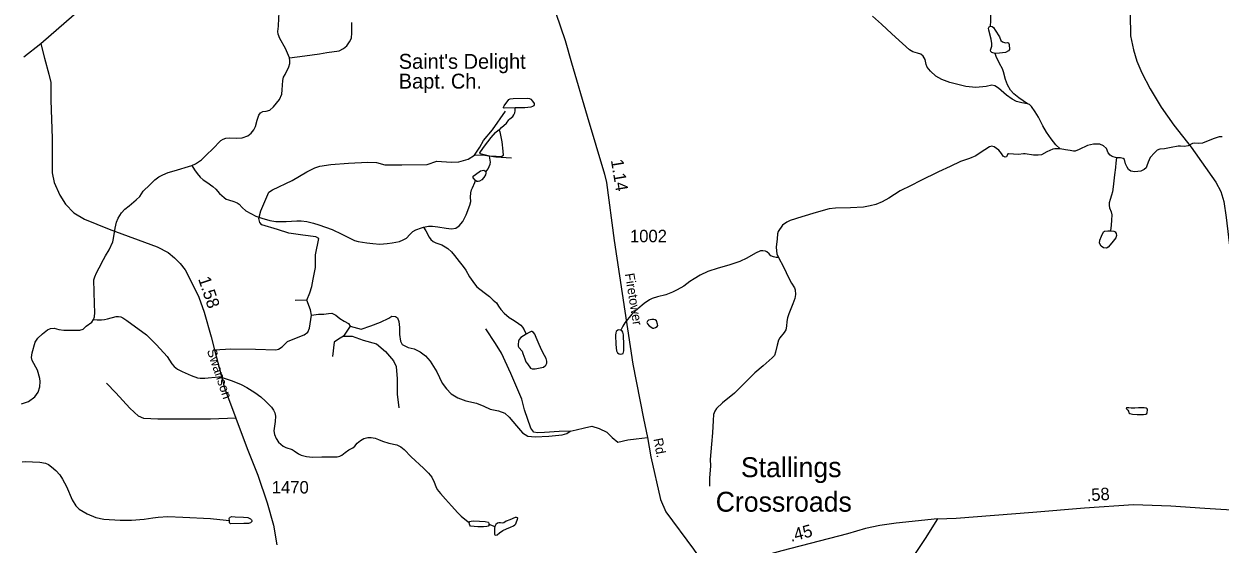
# Model space of a CAD drawing. Extents: x 2126262 to 2293712, y 749403 to 919119.
# Drawn here: x 2239880 to 2251899, y 854397 to 859625 of the extents above; entities that cross this region are included whole.
import ezdxf

# ---------------------------------------------------------------- set-up
doc = ezdxf.new("R2010")
doc.units = 0
for name, color, linetype in [('Exist Civil Demographics Community Label', 7, 'Continuous'), ('Exist Cultural Church with Cemetery Label', 7, 'Continuous'), ('Exist Hydrographic Creek Single Shore', 7, 'Continuous'), ('Exist Hydrographic Misc Water Feature', 7, 'Continuous'), ('Exist Road Non-System Type 51', 7, 'Continuous'), ('Exist Road Primary NC Attributed', 7, 'Continuous'), ('Exist Road Primary NC Service Mileage Hundredths English Label', 7, 'Continuous'), ('Exist Road Secondary Mileage Hundredths English Label', 7, 'Continuous'), ('Exist Road Secondary Type 41 Attributed', 7, 'Continuous'), ('Exist Road Secondary Type 51 Attributed', 7, 'Continuous'), ('Exist Road Secondary Type 51 Label', 7, 'Continuous'), ('Exist Road Secondary Type 51 Number Label', 7, 'Continuous')]:
    doc.layers.add(name, color=color, linetype=linetype)

msp = doc.modelspace()

# ---------------------------------------------------------------- linework, layer by layer
at = {"layer": 'Exist Hydrographic Creek Single Shore'}
for points in [[(2242547, 859284), (2242507, 859378), (2242451, 859477), (2242435, 859521), (2242431, 859549), (2242438, 859603), (2242442, 859683), (2242443, 859738), (2242435, 859857)], [(2241566, 858202), (2241603, 858220), (2241663, 858259), (2241717, 858313), (2241776, 858367), (2241859, 858452), (2241882, 858468), (2241909, 858477), (2241947, 858481), (2242019, 858477), (2242074, 858481), (2242128, 858501), (2242164, 858528), (2242190, 858562), (2242205, 858593), (2242223, 858657), (2242241, 858708), (2242256, 858731), (2242280, 858744), (2242315, 858747), (2242351, 858759), (2242388, 858793), (2242448, 858867), (2242470, 858919), (2242475, 858964), (2242480, 859055), (2242489, 859090), (2242503, 859118), (2242541, 859195), (2242551, 859229), (2242552, 859254), (2242547, 859284)], [(2251921, 858489), (2251889, 858491), (2251829, 858470), (2251721, 858427), (2251686, 858422), (2251642, 858428), (2251623, 858422), (2251578, 858400), (2251540, 858392), (2251500, 858398), (2251477, 858396), (2251408, 858384), (2251342, 858370), (2251294, 858366), (2251268, 858357), (2251239, 858330), (2251198, 858281), (2251175, 858237), (2251162, 858199), (2251155, 858179), (2251136, 858161), (2251102, 858146), (2251041, 858140), (2251003, 858146), (2250979, 858162), (2250965, 858184), (2250949, 858218), (2250940, 858262), (2250925, 858274), (2250898, 858278), (2250858, 858280)], [(2250291, 858370), (2250238, 858369), (2250217, 858366), (2250158, 858339), (2250103, 858311), (2250070, 858306), (2250025, 858306), (2249940, 858321), (2249922, 858320), (2249874, 858313), (2249774, 858320), (2249765, 858318), (2249752, 858288), (2249740, 858285), (2249719, 858295), (2249704, 858322), (2249677, 858357), (2249630, 858389), (2249606, 858395), (2249581, 858389), (2249488, 858328), (2249446, 858299), (2249381, 858271), (2249291, 858241), (2249186, 858191), (2249071, 858140), (2248886, 858047), (2248795, 858001), (2248686, 857946), (2248570, 857873), (2248503, 857836), (2248439, 857811), (2248383, 857796), (2248315, 857785), (2248184, 857778), (2248036, 857775), (2247971, 857766), (2247840, 857731), (2247696, 857687), (2247580, 857651), (2247544, 857634), (2247503, 857602), (2247457, 857539), (2247453, 857516), (2247449, 857465), (2247440, 857382), (2247442, 857344), (2247446, 857316), (2247461, 857278)], [(2250858, 858280), (2250814, 858292), (2250795, 858306), (2250776, 858329), (2250756, 858372), (2250728, 858399), (2250691, 858417), (2250627, 858418), (2250566, 858404), (2250484, 858362), (2250444, 858347), (2250426, 858345), (2250393, 858353), (2250347, 858359), (2250291, 858370)], [(2240578, 856653), (2240588, 856681), (2240591, 856726), (2240590, 856811), (2240586, 856932), (2240583, 857053), (2240591, 857083), (2240610, 857124), (2240636, 857174), (2240678, 857259), (2240699, 857295), (2240737, 857355), (2240772, 857434), (2240778, 857470), (2240795, 857572), (2240810, 857632), (2240828, 857672), (2240861, 857725), (2240894, 857763), (2240938, 857796), (2241006, 857857), (2241043, 857891), (2241079, 857944), (2241146, 858008), (2241194, 858058), (2241235, 858089), (2241274, 858110), (2241329, 858132), (2241389, 858149), (2241566, 858202)], [(2247461, 857278), (2247512, 857183), (2247564, 857069), (2247592, 857018), (2247622, 856974), (2247628, 856951), (2247632, 856906), (2247627, 856866), (2247606, 856811), (2247565, 856712), (2247553, 856670), (2247546, 856634), (2247542, 856586), (2247536, 856552), (2247520, 856524), (2247474, 856471), (2247461, 856446), (2247448, 856395), (2247431, 856327), (2247420, 856294), (2247398, 856268), (2247308, 856190), (2247224, 856119), (2247103, 855997), (2247021, 855915), (2246898, 855818), (2246838, 855759), (2246821, 855733), (2246810, 855699), (2246804, 855640), (2246797, 855515), (2246787, 855403), (2246776, 855248), (2246777, 855185), (2246770, 855060), (2246768, 854979)], [(2239854, 855807), (2239926, 855832), (2239990, 855878), (2240024, 855925), (2240040, 855978), (2240044, 856031), (2240040, 856060), (2240016, 856144), (2239962, 856242), (2239956, 856271), (2239963, 856320), (2239994, 856426), (2240018, 856468), (2240067, 856510), (2240116, 856552), (2240148, 856563), (2240184, 856566), (2240232, 856553), (2240279, 856548), (2240440, 856547), (2240476, 856559), (2240506, 856586), (2240562, 856629), (2240578, 856653)]]:
    msp.add_lwpolyline(points, dxfattribs=at)
at = {"layer": 'Exist Hydrographic Misc Water Feature'}
msp.add_line((2244552, 854596), (2244610, 854575), dxfattribs=at)
for points in [[(2249592, 859603), (2249594, 859655), (2249594, 859729), (2249590, 859798), (2249574, 859875), (2249546, 859953), (2249513, 860022), (2249461, 860108), (2249381, 860217), (2249318, 860298), (2249217, 860391), (2249171, 860446), (2249128, 860492), (2249084, 860539)], [(2242547, 859284), (2242703, 859305), (2242851, 859325), (2242924, 859337), (2243046, 859356), (2243092, 859379), (2243125, 859406), (2243152, 859444), (2243171, 859481), (2243175, 859535), (2243176, 859640)], [(2249964, 858821), (2249906, 858832), (2249854, 858844), (2249809, 858869), (2249752, 858910), (2249674, 858981), (2249634, 859004), (2249604, 859009), (2249547, 858997), (2249446, 858987), (2249344, 858995), (2249249, 859019), (2249182, 859038), (2249103, 859065), (2249044, 859101), (2248989, 859151), (2248955, 859191), (2248946, 859219), (2248935, 859268), (2248914, 859301), (2248891, 859320), (2248860, 859331), (2248813, 859344), (2248778, 859364), (2248708, 859428), (2248599, 859524), (2248497, 859622), (2248405, 859702)], [(2249640, 859329), (2249605, 859338), (2249594, 859349), (2249591, 859363), (2249605, 859403), (2249607, 859429), (2249598, 859473), (2249574, 859563), (2249573, 859581), (2249578, 859596), (2249592, 859603)], [(2249592, 859603), (2249610, 859600), (2249621, 859590), (2249640, 859561), (2249683, 859496), (2249697, 859460), (2249713, 859446), (2249742, 859435), (2249764, 859440), (2249774, 859436), (2249780, 859420), (2249783, 859369), (2249774, 859354), (2249743, 859339), (2249681, 859331), (2249640, 859329)], [(2249964, 858821), (2249877, 858882), (2249826, 858921), (2249793, 858960), (2249764, 859013), (2249744, 859065), (2249723, 859143), (2249712, 859175), (2249684, 859227), (2249648, 859299), (2249641, 859317), (2249640, 859329)], [(2244654, 858558), (2244679, 858583), (2244727, 858629), (2244752, 858660), (2244763, 858671), (2244791, 858695), (2244803, 858710), (2244813, 858731), (2244816, 858752), (2244817, 858782)], [(2250291, 858370), (2250250, 858411), (2250202, 858469), (2250154, 858538), (2250119, 858601), (2250076, 858687), (2250042, 858743), (2250004, 858796), (2249983, 858814), (2249964, 858821)], [(2244559, 858296), (2244463, 858320), (2244461, 858329), (2244467, 858341), (2244508, 858396), (2244575, 858483), (2244619, 858534), (2244644, 858559), (2244650, 858562), (2244654, 858558)], [(2244654, 858558), (2244661, 858541), (2244681, 858441), (2244692, 858346), (2244695, 858303), (2244691, 858298), (2244679, 858291), (2244624, 858292), (2244559, 858296)], [(2241566, 858202), (2241593, 858158), (2241621, 858122), (2241649, 858086), (2241679, 858059), (2241719, 858035), (2241778, 857991), (2241807, 857965), (2241846, 857922), (2241892, 857880), (2241913, 857865), (2241935, 857856), (2241990, 857839), (2242023, 857828), (2242042, 857814), (2242072, 857779), (2242111, 857748), (2242160, 857719), (2242209, 857694), (2242270, 857672), (2242351, 857651), (2242412, 857641), (2242516, 857639), (2242622, 857645), (2242666, 857645), (2242723, 857640), (2242789, 857624), (2242842, 857606), (2242977, 857558), (2243075, 857511), (2243201, 857450), (2243238, 857438), (2243325, 857424), (2243384, 857417), (2243456, 857413), (2243530, 857418), (2243581, 857424), (2243652, 857438), (2243690, 857454), (2243724, 857473), (2243756, 857509), (2243786, 857538), (2243817, 857556), (2243875, 857576), (2243895, 857582)], [(2244520, 858138), (2244535, 858154), (2244546, 858170), (2244563, 858214), (2244567, 858236), (2244564, 858256), (2244559, 858296)], [(2250858, 858280), (2250850, 858230), (2250847, 858181), (2250839, 858107), (2250826, 857989), (2250817, 857936), (2250808, 857903), (2250795, 857859), (2250786, 857826), (2250785, 857801), (2250788, 857776), (2250806, 857737), (2250810, 857705), (2250808, 857652), (2250804, 857603), (2250797, 857544)], [(2244417, 858053), (2244395, 858077), (2244392, 858087), (2244395, 858095), (2244418, 858113), (2244467, 858147), (2244483, 858152), (2244501, 858154), (2244511, 858149), (2244520, 858138)], [(2244520, 858138), (2244521, 858124), (2244516, 858109), (2244500, 858083), (2244480, 858057), (2244457, 858045), (2244444, 858043), (2244430, 858043), (2244417, 858053)], [(2243895, 857582), (2243944, 857592), (2243985, 857592), (2244039, 857585), (2244122, 857573), (2244176, 857567), (2244219, 857571), (2244253, 857597), (2244290, 857640), (2244324, 857706), (2244361, 857802), (2244369, 857840), (2244368, 857884), (2244369, 857927), (2244376, 857958), (2244386, 857977), (2244410, 858030), (2244417, 858053)], [(2243895, 857582), (2243917, 857546), (2243951, 857481), (2243968, 857458), (2243991, 857439), (2244018, 857424), (2244078, 857404), (2244112, 857385), (2244138, 857367), (2244176, 857333), (2244206, 857297), (2244254, 857238), (2244294, 857188), (2244320, 857150), (2244358, 857084), (2244406, 857012), (2244431, 856984), (2244503, 856927), (2244558, 856885), (2244595, 856849), (2244628, 856821), (2244648, 856789), (2244671, 856754), (2244706, 856719), (2244757, 856675), (2244806, 856644), (2244850, 856615), (2244874, 856596), (2244889, 856577), (2244905, 856550), (2244925, 856508)], [(2247461, 857278), (2247437, 857278), (2247413, 857283), (2247385, 857296), (2247369, 857314), (2247345, 857334), (2247331, 857342), (2247306, 857345), (2247281, 857343), (2247230, 857322), (2247143, 857271), (2247072, 857237), (2246964, 857199), (2246857, 857171), (2246751, 857136), (2246673, 857099), (2246615, 857063), (2246570, 857037), (2246511, 856991), (2246444, 856953), (2246398, 856928), (2246329, 856904), (2246245, 856883), (2246194, 856867), (2246165, 856851), (2246111, 856815), (2246048, 856763), (2245988, 856708), (2245918, 856620), (2245897, 856587), (2245876, 856548)], [(2240578, 856653), (2240615, 856652), (2240658, 856651), (2240688, 856653), (2240721, 856662), (2240808, 856686), (2240829, 856686), (2240855, 856681), (2240875, 856671), (2240915, 856643), (2241110, 856499), (2241211, 856401), (2241318, 856282), (2241367, 856208), (2241388, 856183), (2241422, 856155), (2241468, 856132), (2241561, 856090), (2241625, 856067), (2241650, 856065), (2241699, 856065), (2241834, 856078), (2241856, 856077), (2241882, 856069), (2241973, 856039), (2242062, 856001), (2242118, 855970), (2242199, 855922), (2242260, 855877), (2242308, 855835), (2242367, 855773), (2242388, 855744), (2242400, 855716), (2242406, 855684), (2242403, 855628), (2242393, 855559), (2242392, 855534), (2242397, 855499), (2242413, 855457), (2242436, 855421), (2242486, 855380), (2242512, 855367), (2242575, 855349), (2242595, 855336), (2242637, 855303), (2242666, 855290), (2242720, 855277), (2242778, 855272), (2242872, 855274), (2243027, 855274), (2243054, 855280), (2243075, 855291), (2243108, 855319), (2243145, 855343), (2243186, 855365), (2243205, 855381), (2243228, 855411), (2243261, 855439), (2243295, 855459), (2243334, 855469), (2243370, 855469), (2243410, 855463), (2243441, 855449), (2243484, 855433), (2243547, 855413), (2243628, 855394), (2243666, 855376), (2243700, 855349), (2243771, 855273), (2243896, 855161), (2243946, 855109), (2243977, 855069), (2244003, 855020), (2244018, 854977), (2244032, 854947), (2244065, 854905), (2244116, 854849), (2244176, 854783), (2244239, 854712), (2244273, 854679), (2244309, 854648), (2244339, 854625), (2244355, 854613)], [(2239863, 855224), (2239893, 855226), (2240038, 855220), (2240096, 855210), (2240128, 855197), (2240155, 855175), (2240201, 855136), (2240240, 855094), (2240268, 855050), (2240307, 854975), (2240365, 854841), (2240402, 854782), (2240436, 854749), (2240515, 854700), (2240603, 854666), (2240683, 854648), (2240845, 854637), (2240962, 854639), (2241089, 854647), (2241175, 854662), (2241230, 854668), (2241326, 854673), (2241476, 854667), (2241755, 854653), (2241848, 854645), (2241944, 854634)], [(2244355, 854613), (2244360, 854624), (2244372, 854628), (2244401, 854630), (2244513, 854624), (2244544, 854619), (2244549, 854614), (2244552, 854607), (2244552, 854596)], [(2244552, 854596), (2244552, 854581), (2244545, 854576), (2244530, 854574), (2244497, 854572), (2244441, 854572), (2244366, 854579), (2244359, 854588), (2244356, 854599), (2244355, 854613)]]:
    msp.add_lwpolyline(points, dxfattribs=at)
for points in [[(2244817, 858782), (2244705, 858778), (2244699, 858783), (2244698, 858790), (2244705, 858803), (2244753, 858866), (2244764, 858873), (2244795, 858877), (2244935, 858879), (2244960, 858876), (2244973, 858868), (2244989, 858850), (2245005, 858824), (2245007, 858812), (2245003, 858803), (2244989, 858794), (2244974, 858788), (2244912, 858783)], [(2250797, 857544), (2250831, 857541), (2250846, 857534), (2250856, 857518), (2250858, 857498), (2250851, 857474), (2250811, 857425), (2250776, 857383), (2250756, 857373), (2250728, 857375), (2250704, 857393), (2250688, 857420), (2250690, 857453), (2250706, 857491), (2250728, 857537), (2250739, 857543), (2250771, 857546)], [(2246199, 856569), (2246208, 856569), (2246227, 856574), (2246243, 856584), (2246248, 856593), (2246247, 856608), (2246235, 856640), (2246224, 856650), (2246208, 856656), (2246189, 856655), (2246156, 856647), (2246145, 856638), (2246140, 856624), (2246145, 856610), (2246162, 856592)], [(2244925, 856508), (2244872, 856473), (2244857, 856455), (2244850, 856437), (2244846, 856402), (2244846, 856385), (2244851, 856373), (2244885, 856336), (2244894, 856313), (2244912, 856259), (2244922, 856230), (2244939, 856210), (2244971, 856166), (2244985, 856158), (2245017, 856159), (2245099, 856177), (2245124, 856194), (2245134, 856216), (2245133, 856237), (2245127, 856263), (2245111, 856294), (2245080, 856348), (2245046, 856425), (2245028, 856473), (2245013, 856506), (2245000, 856524), (2244984, 856534), (2244975, 856534), (2244958, 856525)], [(2245876, 856548), (2245859, 856550), (2245848, 856548), (2245832, 856534), (2245826, 856520), (2245825, 856497), (2245828, 856403), (2245834, 856339), (2245845, 856320), (2245862, 856310), (2245874, 856307), (2245890, 856308), (2245901, 856314), (2245909, 856338), (2245909, 856398), (2245904, 856502), (2245896, 856527), (2245890, 856537)], [(2251065, 855700), (2251128, 855701), (2251154, 855702), (2251162, 855709), (2251165, 855719), (2251168, 855747), (2251165, 855756), (2251155, 855764), (2251135, 855766), (2251079, 855766), (2251043, 855764), (2251004, 855764), (2250983, 855768), (2250958, 855766), (2250954, 855761), (2250957, 855755), (2250972, 855742), (2250979, 855732), (2250983, 855716), (2250993, 855709), (2251018, 855703)], [(2241944, 854634), (2241943, 854653), (2241945, 854662), (2241953, 854669), (2241968, 854674), (2242003, 854672), (2242087, 854669), (2242129, 854664), (2242156, 854652), (2242167, 854642), (2242171, 854634), (2242169, 854623), (2242156, 854612), (2242136, 854605), (2242089, 854603), (2241960, 854602), (2241951, 854605), (2241946, 854612)], [(2244610, 854575), (2244609, 854558), (2244607, 854524), (2244607, 854498), (2244613, 854489), (2244621, 854487), (2244634, 854490), (2244659, 854509), (2244693, 854533), (2244730, 854550), (2244769, 854569), (2244800, 854581), (2244814, 854590), (2244822, 854602), (2244841, 854657), (2244838, 854662), (2244829, 854664), (2244815, 854663), (2244762, 854640), (2244724, 854626), (2244701, 854611), (2244687, 854609), (2244670, 854610), (2244651, 854611), (2244639, 854609), (2244620, 854594)]]:
    msp.add_lwpolyline(points, close=True, dxfattribs=at)
at = {"layer": 'Exist Road Non-System Type 51'}
for p, q in [((2242721, 856849), (2242604, 856845)), ((2243159, 856589), (2243090, 856486))]:
    msp.add_line(p, q, dxfattribs=at)
for points in [[(2244408, 858307), (2244460, 858386), (2244496, 858453), (2244589, 858561), (2244718, 858750)], [(2242721, 856849), (2242751, 856923), (2242774, 856986), (2242785, 857061), (2242808, 857177), (2242811, 857305), (2242843, 857467), (2242814, 857486), (2242682, 857502), (2242543, 857521), (2242427, 857558), (2242271, 857607), (2242249, 857631), (2242239, 857671), (2242260, 857745), (2242342, 857934), (2242377, 857959), (2242574, 858052), (2242721, 858137), (2242803, 858179), (2242852, 858197), (2242962, 858212), (2243141, 858226), (2243334, 858236), (2243424, 858234), (2243506, 858209), (2243676, 858209), (2243931, 858212), (2244030, 858245), (2244171, 858237), (2244249, 858239), (2244344, 858267), (2244408, 858307)], [(2244408, 858307), (2244487, 858309), (2244623, 858290), (2244779, 858279)], [(2242769, 856699), (2242760, 856753), (2242721, 856849)], [(2241795, 856350), (2241959, 856359), (2242205, 856356), (2242410, 856348), (2242438, 856356), (2242473, 856380), (2242528, 856434), (2242617, 856470), (2242696, 856501), (2242733, 856526), (2242749, 856568), (2242769, 856699)], [(2242769, 856699), (2242839, 856707), (2242892, 856709), (2242939, 856714), (2242975, 856717), (2243013, 856699), (2243055, 856663), (2243099, 856639), (2243141, 856615), (2243159, 856589)], [(2243159, 856589), (2243268, 856557), (2243367, 856592), (2243464, 856627), (2243545, 856668), (2243576, 856688), (2243614, 856683), (2243633, 856670), (2243648, 856634), (2243655, 856573), (2243655, 856503), (2243665, 856436), (2243681, 856402), (2243739, 856372), (2243800, 856358), (2243860, 856329), (2243916, 856288), (2243960, 856235), (2244029, 856128), (2244082, 856016), (2244125, 855959), (2244174, 855909), (2244239, 855867), (2244320, 855836), (2244427, 855814), (2244501, 855784), (2244565, 855752), (2244647, 855736), (2244711, 855713), (2244756, 855673), (2244829, 855585), (2244891, 855517), (2244944, 855482), (2245017, 855474), (2245153, 855481), (2245287, 855495), (2245334, 855508), (2245368, 855533)], [(2245368, 855533), (2245258, 855529), (2245110, 855519), (2245039, 855514), (2245002, 855523), (2244974, 855561), (2244910, 855748), (2244884, 855855), (2244841, 855948), (2244773, 856113), (2244680, 856315), (2244617, 856414), (2244522, 856560)], [(2243090, 856486), (2243039, 856457), (2242996, 856425), (2242979, 856284)], [(2243090, 856486), (2243177, 856486), (2243288, 856448), (2243422, 856410), (2243514, 856334), (2243592, 856239), (2243621, 856181), (2243629, 856058), (2243630, 855903), (2243648, 855767)], [(2242009, 855664), (2241755, 855654), (2241225, 855654), (2241086, 855661), (2241030, 855684), (2240943, 855764), (2240803, 855916), (2240709, 856013)], [(2245368, 855533), (2245429, 855546), (2245511, 855565), (2245587, 855583), (2245659, 855558), (2245737, 855522), (2245792, 855470), (2245848, 855421), (2245949, 855444), (2246031, 855454), (2246146, 855468)]]:
    msp.add_lwpolyline(points, dxfattribs=at)
at = {"layer": 'Exist Road Primary NC Attributed'}
for points in [[(2249059, 854652), (2249248, 854659), (2250016, 854719), (2250535, 854761), (2251029, 854795), (2251404, 854782), (2251745, 854757), (2252125, 854734)], [(2249059, 854652), (2248644, 854608), (2248479, 854583), (2248336, 854555), (2248155, 854502), (2247495, 854331), (2246725, 854118)]]:
    msp.add_lwpolyline(points, dxfattribs=at)
at = {"layer": 'Exist Road Secondary Type 41 Attributed'}
msp.add_lwpolyline([(2249059, 854652), (2248936, 854455), (2248698, 854099)], dxfattribs=at)
at = {"layer": 'Exist Road Secondary Type 51 Attributed'}
for points in [[(2242206, 861458), (2242100, 861406), (2241910, 861280), (2241807, 861191), (2241474, 860841), (2240947, 860287), (2240606, 859929), (2240385, 859716), (2240050, 859425)], [(2245189, 859859), (2245225, 859733), (2245318, 859459), (2245381, 859235), (2245539, 858698), (2245715, 858116), (2245735, 858033), (2245812, 857447), (2245998, 856206), (2246105, 855658), (2246146, 855468), (2246178, 855274), (2246275, 854847), (2246331, 854723), (2246607, 854345), (2246684, 854235), (2246725, 854118)], [(2250994, 859724), (2250998, 859505), (2251030, 859364), (2251064, 859250), (2251112, 859133), (2251196, 858974), (2251308, 858790), (2251435, 858606), (2251608, 858388), (2251857, 858034), (2251906, 857942), (2251936, 857840), (2251961, 857680), (2252018, 857201), (2252101, 856507), (2252146, 856003), (2252135, 855903), (2252123, 855765), (2252093, 855446), (2252102, 855320), (2252118, 855113), (2252117, 854933), (2252125, 854734)], [(2240050, 859425), (2239877, 859292)], [(2240050, 859425), (2240086, 859282), (2240131, 859120), (2240151, 859037), (2240151, 858858), (2240164, 858473), (2240164, 858128), (2240184, 858033), (2240242, 857904), (2240296, 857814), (2240381, 857725), (2240489, 857662), (2240736, 857564), (2241219, 857384), (2241330, 857327), (2241394, 857274), (2241449, 857217), (2241499, 857152), (2241567, 857024), (2241636, 856878), (2241691, 856727), (2241762, 856481), (2241795, 856350), (2241896, 855967), (2242124, 855357), (2242230, 855089), (2242324, 854811), (2242389, 854587), (2242421, 854391)]]:
    msp.add_lwpolyline(points, dxfattribs=at)

# ---------------------------------------------------------------- texts
at = {"layer": 'Exist Civil Demographics Community Label'}
for s, p in [('Stallings', (2247084, 855070)), ('Crossroads', (2246831, 854723))]:
    msp.add_text(s, height=200, dxfattribs=at).set_placement(p)
at = {"layer": 'Exist Cultural Church with Cemetery Label'}
for s, p in [("Saint's Delight", (2243646, 859174)), ('Bapt. Ch.', (2243646, 858975))]:
    msp.add_text(s, height=150, dxfattribs=at).set_placement(p)
at = {"layer": 'Exist Road Primary NC Service Mileage Hundredths English Label'}
for s, rotation, p in [('.58', 3.8818, (2250562, 854826)), ('.45', 14.5438, (2247588, 854419))]:
    msp.add_text(s, height=125, rotation=rotation, dxfattribs=at).set_placement(p)
at = {"layer": 'Exist Road Secondary Mileage Hundredths English Label'}
for s, rotation, p in [('1.14', 279.3175, (2245777, 858256)), ('1.58', 288.6083, (2241629, 857063))]:
    msp.add_text(s, height=125, rotation=rotation, dxfattribs=at).set_placement(p)
at = {"layer": 'Exist Road Secondary Type 51 Label'}
for s, rotation, p in [('Firetower', 279.0872, (2245918, 857113)), ('Swanson', 288.6083, (2241717, 856342)), ('Rd.', 280.8511, (2246204, 855454))]:
    msp.add_text(s, height=95, rotation=rotation, dxfattribs=at).set_placement(p)
at = {"layer": 'Exist Road Secondary Type 51 Number Label'}
for s, p in [('1002', (2245969, 857431)), ('1470', (2242370, 854906))]:
    msp.add_text(s, height=125, dxfattribs=at).set_placement(p)

doc.saveas('drawing.dxf')
